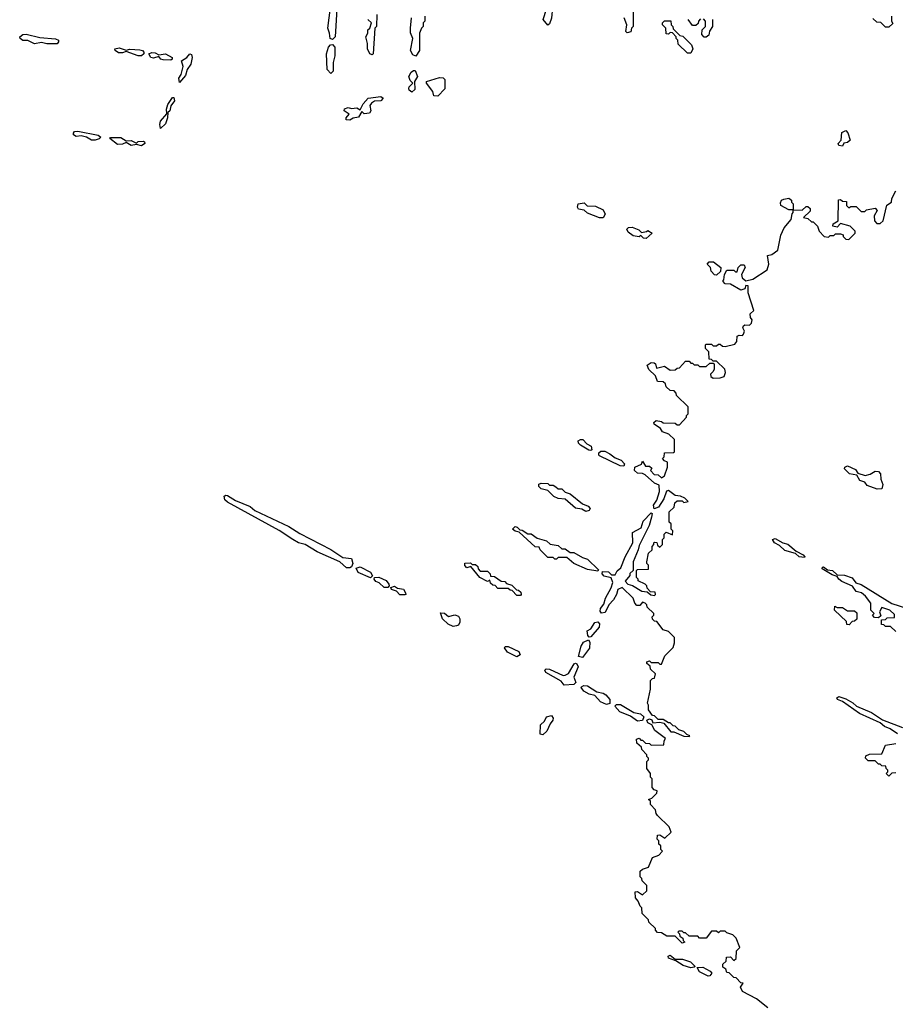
# Model space of a CAD drawing. Extents: x 2737310 to 2869991, y 870230 to 1012730.
# Tile 430 of 479: x 2816298 to 2821382, y 920455 to 926174. Entities that reach past the tile are written whole.
import ezdxf

# ---------------------------------------------------------------- set-up
doc = ezdxf.new("R2010")
doc.units = 0

msp = doc.modelspace()

# ---------------------------------------------------------------- linework, layer by layer
at = {"layer": '0CON02XD'}
for points in [[(2818115, 926060), (2818100, 926065), (2818097.5, 926095), (2818086.7, 926125), (2818102.5, 926245), (2818115, 926260), (2818140, 926235), (2818130, 926075), (2818115, 926060)], [(2819365, 926142.5), (2819337.5, 926175), (2819357.5, 926235), (2819385, 926270), (2819392.5, 926245), (2819386.1, 926183.9), (2819375, 926150), (2819365, 926142.5)], [(2819860, 926235), (2819860, 926135), (2819850, 926125), (2819846.7, 926103.3), (2819825, 926097.5), (2819817.5, 926105), (2819822.5, 926145), (2819807.5, 926185)], [(2818372.5, 926205), (2818370, 926135), (2818360, 926125), (2818350, 925975), (2818345, 925970), (2818330, 925975), (2818317.5, 926005), (2818317.5, 926035), (2818307.5, 926075), (2818320, 926095), (2818320, 926115), (2818330, 926125), (2818340, 926155), (2818320, 926175)], [(2818650, 926195), (2818650, 926165), (2818640, 926155), (2818640, 926135), (2818630, 926125), (2818620, 926095), (2818620, 925995), (2818598.3, 925961.7), (2818580.7, 925970.7), (2818567.5, 925995), (2818580, 926065), (2818567, 926097), (2818566.7, 926125), (2818572.5, 926185)], [(2820195, 925980), (2820175, 925980), (2820121.7, 926031.7), (2820120, 926055), (2820110, 926065), (2820110, 926075), (2820088.3, 926098.3), (2820075, 926100), (2820065, 926090), (2820051.7, 926091.7), (2820050, 926125), (2820030, 926145), (2820030, 926155), (2820041.7, 926168.3), (2820078.3, 926168.3), (2820080, 926145), (2820090, 926135), (2820091.7, 926121.7), (2820131.7, 926081.7), (2820148.3, 926078.3), (2820198.3, 926028.3), (2820207.5, 926005), (2820195, 925980)], [(2820251.7, 926178.3), (2820240, 926165), (2820238.3, 926151.7), (2820225, 926140), (2820205, 926140), (2820180, 926175)], [(2820285, 926072.5), (2820273, 926073), (2820258.3, 926088.3), (2820260, 926115), (2820280, 926135), (2820280, 926165), (2820268.3, 926178.3)], [(2820320, 926175), (2820320, 926135), (2820302.5, 926107.5), (2820300, 926085), (2820285, 926072.5)], [(2821360, 926195), (2821360, 926165), (2821368.3, 926151.7), (2821345, 926130), (2821325, 926130), (2821298.3, 926158.3), (2821275, 926160), (2821251.7, 926181.7)], [(2816515, 926033.8), (2816455, 926034), (2816425, 926041.2), (2816383.9, 926033.9), (2816345, 926052.5), (2816315, 926053.3), (2816300, 926065), (2816297.5, 926075), (2816315, 926087.5), (2816335, 926090), (2816415, 926070), (2816505, 926063.3), (2816522.5, 926055), (2816523.3, 926045), (2816515, 926033.8)], [(2817005, 925964), (2816985, 925964), (2816915, 925990), (2816895, 925982), (2816871.7, 925981.7), (2816852.5, 925995), (2816850, 926005), (2816875, 926010), (2816915, 925997.5), (2816936.4, 926003.6), (2816995, 926000), (2817010, 925995), (2817017.5, 925985), (2817017.5, 925975), (2817005, 925964)], [(2818105, 925862.5), (2818082.5, 925885), (2818080, 925975), (2818090, 926015), (2818101.7, 926028.3), (2818115, 926030), (2818127.5, 926015), (2818126.7, 925965), (2818117.5, 925925), (2818117.5, 925875), (2818105, 925862.5)], [(2817175, 925940), (2817130.3, 925940.3), (2817117.5, 925945), (2817105, 925960), (2817075, 925951.2), (2817060, 925955), (2817047.5, 925975), (2817065, 925983.8), (2817085, 925981.2), (2817105, 925970), (2817145, 925976.7), (2817182.5, 925955), (2817182.5, 925945), (2817175, 925940)], [(2817225, 925810), (2817220.8, 925835), (2817234.4, 925855.6), (2817247.5, 925902.5), (2817237.5, 925935), (2817267.5, 925955), (2817286.4, 925976.4), (2817295, 925972.5), (2817300, 925955), (2817290.6, 925915), (2817270, 925885), (2817260.9, 925849.1), (2817225, 925810)], [(2818575, 925753.3), (2818560, 925765), (2818557.5, 925775), (2818560, 925785), (2818580, 925805), (2818565, 925820), (2818557.5, 925845), (2818570.7, 925869.3), (2818585, 925880), (2818595, 925880), (2818607.5, 925845), (2818590, 925815), (2818591.7, 925768.3), (2818575, 925753.3)], [(2818725, 925730), (2818701.7, 925731.7), (2818697, 925757), (2818660, 925805), (2818660, 925815), (2818735, 925837.5), (2818757, 925837), (2818766.7, 925826.7), (2818767, 925773), (2818725, 925730)], [(2817115, 925542.5), (2817110.8, 925565), (2817115.8, 925585), (2817152.5, 925627.5), (2817150, 925655), (2817158.3, 925681.7), (2817185, 925722.5), (2817191.7, 925721.7), (2817197, 925703), (2817176, 925674), (2817168.8, 925645), (2817157.5, 925635), (2817156, 925605), (2817145, 925570), (2817115, 925542.5)], [(2818215, 925590), (2818193, 925593), (2818192.5, 925605), (2818210, 925625), (2818182.5, 925645), (2818183.8, 925656.2), (2818205, 925663.3), (2818225, 925657.5), (2818255, 925662.5), (2818275, 925650), (2818292.5, 925685), (2818321.7, 925718.3), (2818395, 925727.5), (2818407.5, 925717.5), (2818395, 925703.8), (2818358.3, 925701.7), (2818340, 925690), (2818331.2, 925675), (2818336, 925645), (2818328.8, 925631.2), (2818297.5, 925627.5), (2818285, 925640), (2818265, 925607.5), (2818235, 925602.5), (2818215, 925590)], [(2816735, 925473.8), (2816714, 925474), (2816685, 925492.5), (2816655, 925500), (2816625, 925496.2), (2816610, 925505), (2816610, 925515), (2816616.2, 925523.8), (2816635, 925526.2), (2816753.9, 925503.9), (2816768.3, 925491.7), (2816758.3, 925481.7), (2816735, 925473.8)], [(2817005, 925442), (2816975, 925450), (2816945, 925442.5), (2816915, 925460), (2816895, 925451.2), (2816865, 925450), (2816820, 925485), (2816825, 925490), (2816885, 925489.2), (2816915, 925470), (2816945, 925473.3), (2816975, 925457.5), (2816985, 925466.2), (2817015, 925468.8), (2817022.5, 925465), (2817023.3, 925455), (2817005, 925442)], [(2821075, 925440), (2821055, 925442.5), (2821050, 925455), (2821067.5, 925475), (2821071.7, 925518.3), (2821095, 925530), (2821107, 925517), (2821120, 925475), (2821105, 925460), (2821083.3, 925456.7), (2821075, 925440)], [(2820395, 920880), (2820365, 920880), (2820355, 920870), (2820345, 920880), (2820315, 920880), (2820285, 920840), (2820245, 920840), (2820235, 920850), (2820185, 920850), (2820165, 920870), (2820155, 920870), (2820145, 920880), (2820125, 920880), (2820120, 920875), (2820130, 920865), (2820131.7, 920851.7), (2820148.3, 920838.3), (2820150, 920825), (2820160, 920815), (2820145, 920810), (2820105, 920850), (2820055, 920850), (2820025, 920870), (2820001.7, 920871.7), (2819990, 920885), (2819990, 920895), (2819951.7, 920931.7), (2819950, 920945), (2819911.7, 920981.7), (2819910, 921015), (2819900, 921025), (2819890, 921055), (2819873, 921073), (2819871.7, 921108.3), (2819885, 921110), (2819915, 921090), (2819940, 921115), (2819940, 921145), (2819911.7, 921171.7), (2819910, 921185), (2819900, 921195), (2819901.7, 921228.3), (2819915, 921240), (2819948.3, 921251.7), (2819971.7, 921308.3), (2820008.3, 921321.7), (2820030, 921345), (2820020, 921355), (2820020, 921375), (2820010, 921385), (2820010, 921405), (2820000, 921415), (2820001.7, 921438.3), (2820015, 921440), (2820045, 921420), (2820080, 921455), (2820070, 921485), (2820001.7, 921551.7), (2819993, 921563), (2819990, 921585), (2819960, 921615), (2819960, 921635), (2819950, 921645), (2819968.3, 921651.7), (2819998.3, 921681.7), (2820000, 921695), (2819981.7, 921701.7), (2819970, 921715), (2819970, 921765), (2819960, 921775), (2819960, 921795), (2819940, 921825), (2819940, 921865), (2819950, 921875), (2819950, 921885), (2819940, 921895), (2819940, 921905), (2819910, 921935), (2819908.3, 921948.3), (2819881.7, 921971.7), (2819880, 921995), (2819895, 922000), (2819905, 921990), (2819915, 921990), (2819931.7, 921971.7), (2819955, 921970), (2819965, 921960), (2820038.3, 921961.7), (2820040, 921985), (2820048.3, 921998.3), (2819986, 922046), (2819968.3, 922078.3), (2819945, 922090), (2819940, 922105), (2819955, 922112.5), (2819968.3, 922108.3), (2819975, 922090), (2820015, 922093.3), (2820038.3, 922088.3), (2820078.3, 922038.3), (2820097, 922037), (2820155, 922013.3), (2820185, 922010), (2820190, 922015), (2820171.7, 922021.7), (2820155, 922040), (2820125, 922050), (2820105, 922070), (2820091.7, 922071.7), (2820075, 922090), (2820065, 922090), (2820035, 922110), (2820005, 922110), (2819985, 922130), (2819971.7, 922131.7), (2819950, 922165), (2819948.3, 922191.7), (2819942.5, 922205), (2819960, 922285), (2819960, 922335), (2819971.7, 922348.3), (2819985, 922350), (2819990, 922375), (2819961.7, 922401.7), (2819958.3, 922418.3), (2819940, 922435), (2819940, 922445), (2819955, 922450), (2819965, 922440), (2820005, 922440), (2820015, 922430), (2820025, 922430), (2820045, 922480), (2820091.7, 922528.3), (2820100, 922555), (2820100, 922585), (2820065, 922620), (2820035, 922630), (2819998.3, 922678.3), (2819985, 922680), (2819971.7, 922691.7), (2819970, 922705), (2819980, 922715), (2819980, 922725), (2819941.7, 922761.7), (2819940, 922775), (2819930, 922785), (2819915, 922790), (2819898.3, 922771.7), (2819881.7, 922771.7), (2819870, 922785), (2819860, 922815), (2819796.4, 922876.4), (2819772, 922865), (2819764, 922836), (2819746, 922804), (2819718.8, 922775), (2819698.3, 922731.7), (2819676.2, 922726.2), (2819668.3, 922738.3), (2819670.8, 922755), (2819690, 922780), (2819699.2, 922815), (2819732, 922875), (2819741.2, 922905), (2819733, 922933), (2819691.7, 922941.7), (2819680, 922955), (2819681.7, 922968.3), (2819717, 922967), (2819735, 922950), (2819755, 922950), (2819767, 922973), (2819789.3, 922990.7), (2819813.8, 923055), (2819858.8, 923135), (2819856.7, 923195), (2819907.5, 923222.5), (2819918.6, 923261.4), (2819965, 923310), (2819970, 923305), (2819967.5, 923285), (2819953.9, 923236.1), (2819895, 923120), (2819890, 923095), (2819860, 923025), (2819860, 922975), (2819841.7, 922958.3), (2819840, 922945), (2819813, 922913), (2819830, 922895), (2819857, 922887), (2819910, 922855), (2819941.7, 922851.7), (2819963.3, 922833.3), (2819985, 922830), (2819990, 922835), (2819988.3, 922848.3), (2819961.7, 922851.7), (2819941.7, 922871.7), (2819940, 922885), (2819930, 922895), (2819890, 922915), (2819890, 922925), (2819880, 922935), (2819880, 922975), (2819885, 922980), (2819948.3, 922981.7), (2819950, 923005), (2819940, 923015), (2819940, 923025), (2819950, 923075), (2819970, 923095), (2819970, 923115), (2819980, 923125), (2819980, 923135), (2819985, 923140), (2819998.3, 923138.3), (2820001.7, 923121.7), (2820015, 923110), (2820030, 923125), (2820030, 923155), (2820040, 923165), (2820040, 923185), (2820051.7, 923198.3), (2820088.3, 923181.7), (2820090, 923205), (2820080, 923215), (2820080, 923245), (2820070, 923255), (2820070, 923315), (2820098.3, 923341.7), (2820101.7, 923368.3), (2820115, 923380), (2820145, 923380), (2820155, 923370), (2820180, 923375), (2820160, 923395), (2820135, 923407.5), (2820105, 923410), (2820065, 923440), (2820053.3, 923435), (2820038.8, 923391.2), (2820006.4, 923343.6), (2819982.5, 923332.5), (2819977.5, 923355), (2819997, 923383), (2820013, 923433), (2820010.7, 923470.7), (2819985, 923482.5), (2819930, 923530), (2819915, 923537.5), (2819885, 923540), (2819867.5, 923555), (2819870, 923575), (2819908.3, 923591.7), (2819915, 923610), (2819931.7, 923581.7), (2819955, 923580), (2819968.3, 923568.3), (2819960, 923555), (2819981.7, 923531.7), (2820005, 923530), (2820025, 923512.5), (2820042.5, 923525), (2820060, 923575), (2820060, 923605), (2820041.7, 923611.7), (2820030, 923625), (2820040, 923635), (2820041.7, 923658.3), (2820095, 923660), (2820100, 923665), (2820100, 923735), (2820067, 923767), (2820030.7, 923780.7), (2820019.3, 923799.3), (2819982.5, 923825), (2819980, 923835), (2819993.3, 923846.7), (2820025, 923840), (2820035, 923832.5), (2820105, 923830), (2820115, 923820), (2820128.3, 923821.7), (2820170, 923865), (2820170, 923875), (2820180, 923885), (2820180, 923925), (2820111.7, 923991.7), (2820110, 924005), (2820098.3, 924018.3), (2820075, 924020), (2820051.7, 924041.7), (2820048.3, 924058.3), (2820035, 924070), (2820001.7, 924071.7), (2819990, 924105), (2819951.7, 924141.7), (2819941.7, 924168.3), (2819965, 924182.5), (2819981.7, 924181.7), (2819990, 924175), (2819995, 924150), (2820041.7, 924161.7), (2820075, 924137.5), (2820105, 924140), (2820115, 924150), (2820128.3, 924151.7), (2820165, 924190), (2820185, 924190), (2820195, 924180), (2820205, 924180), (2820215, 924170), (2820235, 924170), (2820245, 924160), (2820285, 924160), (2820305, 924180), (2820325, 924180), (2820330, 924175), (2820330, 924145), (2820325, 924130), (2820310, 924115), (2820311.7, 924101.7), (2820325, 924092.5), (2820366.1, 924093.9), (2820387.7, 924102.3), (2820396.7, 924125), (2820392.5, 924145), (2820345, 924190), (2820325, 924190), (2820315, 924200), (2820301.7, 924201.7), (2820300, 924245), (2820280, 924265), (2820280, 924285), (2820285, 924290), (2820315, 924290), (2820325, 924280), (2820345, 924280), (2820355, 924290), (2820365, 924290), (2820378.3, 924278.3), (2820395, 924276.7), (2820450.7, 924289.3), (2820462.5, 924305), (2820463.8, 924336.2), (2820475, 924342.5), (2820495, 924340), (2820501.7, 924348.3), (2820507.5, 924365), (2820497.5, 924385), (2820500, 924395), (2820508.3, 924401.7), (2820535, 924400), (2820548.3, 924411.7), (2820551.7, 924431.7), (2820542.5, 924445), (2820540, 924465), (2820560, 924485), (2820528.3, 924588.3), (2820527.5, 924627.5), (2820515, 924630), (2820508.3, 924611.7), (2820485, 924602.5), (2820425, 924637.5), (2820395, 924640), (2820380, 924655), (2820387.5, 924662.5), (2820390, 924695), (2820405, 924720), (2820445, 924720), (2820455, 924710), (2820465, 924710), (2820470, 924735), (2820485, 924750), (2820505, 924750), (2820510, 924735), (2820490, 924695), (2820492.5, 924675), (2820515, 924657.5), (2820555, 924667.5), (2820638.3, 924721.7), (2820647.5, 924755), (2820640, 924805), (2820665, 924810), (2820700, 924835), (2820718.3, 924921.7), (2820737.5, 924965), (2820777, 925013), (2820783, 925047), (2820790, 925055), (2820790, 925070), (2820765, 925070), (2820717.5, 925095), (2820715, 925110), (2820722.5, 925125), (2820735, 925132.5), (2820765, 925137.5), (2820780, 925125), (2820780, 925115), (2820790, 925105), (2820790, 925070), (2820841.7, 925068.3), (2820865, 925090), (2820875, 925090), (2820888.3, 925078.3), (2820888.3, 925061.7), (2820850, 925025), (2820875, 925020), (2820895, 925000), (2820905, 925000), (2820930, 924975), (2820940, 924945), (2820970, 924915), (2820995, 924910), (2821005, 924920), (2821025, 924920), (2821035, 924930), (2821065, 924930), (2821080, 924925), (2821080, 924915), (2821095, 924900), (2821111.7, 924898.3), (2821150, 924935), (2821150, 924945), (2821120, 924975), (2821065, 924990), (2821045, 924970), (2821020, 924975), (2821021.7, 924988.3), (2821050, 925005), (2821051.7, 925128.3), (2821065, 925130), (2821075, 925120), (2821098.3, 925118.3), (2821100, 925095), (2821111.7, 925081.7), (2821125, 925090), (2821155, 925090), (2821185, 925060), (2821205, 925060), (2821215, 925070), (2821265, 925080), (2821277.5, 925065), (2821260, 925035), (2821262.5, 925005), (2821275, 924990), (2821295, 924990), (2821312.5, 925005), (2821333, 925097), (2821360, 925115), (2821362.5, 925135), (2821385, 925180)], [(2819685, 925023.8), (2819664.2, 925024.2), (2819595, 925050), (2819575, 925067.5), (2819543, 925073), (2819537.5, 925085), (2819540, 925105), (2819575, 925110), (2819593.8, 925093.8), (2819641.7, 925091.7), (2819685, 925070), (2819696.7, 925045), (2819685, 925023.8)], [(2819935, 924902.5), (2819920, 924905), (2819905, 924920), (2819895, 924912.5), (2819859.3, 924919.3), (2819830.7, 924940.7), (2819823, 924957), (2819833, 924967), (2819855, 924970), (2819893.6, 924953.6), (2819908.3, 924938.3), (2819937, 924943), (2819945, 924950), (2819970, 924935), (2819935, 924902.5)], [(2820345, 924690), (2820331.7, 924691.7), (2820313, 924713), (2820310, 924735), (2820290, 924755), (2820301.7, 924768.3), (2820327, 924767), (2820370, 924735), (2820368.3, 924711.7), (2820345, 924690)], [(2819615, 923672.5), (2819603, 923673), (2819553.6, 923703.6), (2819542.5, 923715), (2819541.2, 923728.8), (2819553.6, 923736.4), (2819567.5, 923735), (2819590.7, 923710.7), (2819616.4, 923696.4), (2819620, 923675), (2819615, 923672.5)], [(2819805, 923580), (2819785, 923582.5), (2819665, 923640), (2819660, 923645), (2819661.7, 923658.3), (2819673, 923667), (2819695, 923667.5), (2819725, 923652.5), (2819755, 923630), (2819790, 923615), (2819810, 923595), (2819805, 923580)], [(2821277, 923447), (2821219.3, 923469.3), (2821205, 923487.5), (2821177, 923497), (2821158.3, 923528.3), (2821117, 923537), (2821087.5, 923565), (2821090, 923575), (2821105, 923582.5), (2821150.7, 923560.7), (2821165, 923540), (2821207, 923527), (2821235.8, 923534.2), (2821265, 923552.5), (2821285, 923550), (2821297, 923537), (2821297.5, 923505), (2821310, 923475), (2821305, 923450), (2821277, 923447)], [(2819585, 923317.5), (2819561.7, 923331.7), (2819525, 923337.5), (2819465, 923390), (2819425, 923392.5), (2819400, 923405), (2819365, 923440), (2819325, 923450), (2819313, 923463), (2819313, 923477), (2819325, 923482.5), (2819365, 923480), (2819375, 923470), (2819395, 923470), (2819411.7, 923461.7), (2819425, 923450), (2819445, 923450), (2819465, 923430), (2819495, 923420), (2819565, 923362.5), (2819599.3, 923349.3), (2819610, 923335), (2819605, 923322.5), (2819585, 923317.5)], [(2818215, 922990), (2818195, 922990), (2818155.9, 923025.9), (2818024.1, 923084.1), (2817955, 923126.2), (2817916.1, 923136.1), (2817883.9, 923153.9), (2817805, 923206.2), (2817505, 923371.2), (2817488.8, 923385), (2817484.1, 923405.9), (2817495, 923413.3), (2817505, 923410), (2817551.4, 923381.4), (2817635.7, 923345.7), (2817664, 923324), (2817859.7, 923229.7), (2817925, 923188.8), (2818105, 923096.7), (2818175, 923050), (2818223.8, 923043.8), (2818232, 923015), (2818224.2, 922995.8), (2818215, 922990)], [(2819655, 922970), (2819595, 922980), (2819516.4, 923016.4), (2819475, 923050), (2819425, 923050), (2819415, 923040), (2819405, 923040), (2819395, 923050), (2819365, 923050), (2819320, 923095), (2819315, 923110), (2819291.7, 923111.7), (2819198.3, 923198.3), (2819175, 923202.5), (2819160, 923215), (2819175, 923230), (2819187, 923227), (2819201.7, 923211.7), (2819215, 923210), (2819248.3, 923188.3), (2819267, 923187), (2819303, 923163), (2819357, 923147), (2819378.3, 923128.3), (2819425, 923120), (2819445, 923100), (2819465, 923100), (2819495, 923080), (2819515, 923080), (2819565, 923050), (2819595, 923040), (2819658.3, 922978.3), (2819655, 922970)], [(2820855, 923050), (2820825, 923053.3), (2820803, 923073), (2820740.3, 923090.3), (2820710.7, 923120.7), (2820680, 923135), (2820670, 923155), (2820685, 923160), (2820730, 923135), (2820757.7, 923127.7), (2820806.4, 923086.4), (2820847.5, 923065), (2820857.5, 923055), (2820855, 923050)], [(2819205, 922830), (2819185, 922830), (2819158.3, 922858.3), (2819145, 922860), (2819135, 922870), (2819075, 922870), (2819058.3, 922888.3), (2819045, 922890), (2819031.7, 922901.7), (2819028.3, 922918.3), (2819015, 922910), (2818970, 922935), (2818918.3, 922998.3), (2818895, 922990), (2818883, 923003), (2818883, 923017), (2818915, 923020), (2818925, 923010), (2818945, 923010), (2818958.3, 922998.3), (2818960, 922985), (2818971.7, 922971.7), (2819015, 922970), (2819030, 922955), (2819031.7, 922941.7), (2819055, 922940), (2819093, 922913), (2819115, 922910), (2819125, 922900), (2819155, 922890), (2819181.7, 922861.7), (2819195, 922860), (2819208.3, 922848.3), (2819210, 922835), (2819205, 922830)], [(2818335, 922932.5), (2818263.3, 922963.3), (2818251.2, 922988.8), (2818275, 922996.2), (2818335.6, 922965.6), (2818347, 922943), (2818335, 922932.5)], [(2821385, 922620), (2821355, 922650), (2821325, 922650), (2821315, 922660), (2821301.7, 922661.7), (2821301.7, 922688.3), (2821325, 922690), (2821335, 922700), (2821378.3, 922701.7), (2821378.3, 922718.3), (2821350, 922745), (2821305, 922760), (2821290, 922735), (2821298.3, 922711.7), (2821285, 922700), (2821261.7, 922701.7), (2821250, 922715), (2821260, 922725), (2821240, 922745), (2821240, 922785), (2821210, 922825), (2821186, 922846), (2821155, 922852.5), (2821133, 922883), (2821071.7, 922911.7), (2821054, 922924), (2821045, 922940), (2821015, 922950), (2820957.5, 922985), (2820960, 922995), (2820965.8, 922995.8), (2820988.3, 922978.3), (2821017.5, 922975), (2821045, 922950), (2821088.3, 922948.3), (2821131.7, 922931.7), (2821153.3, 922903.3), (2821185, 922893.8), (2821362.3, 922782.3), (2821454, 922754)], [(2818415, 922876.2), (2818385, 922902.5), (2818365, 922910), (2818356.2, 922925), (2818357.5, 922935), (2818383.6, 922936.4), (2818425.8, 922915.8), (2818441.2, 922895), (2818443.3, 922885), (2818435, 922876.7), (2818415, 922876.2)], [(2818505, 922832.5), (2818485, 922853.8), (2818456.7, 922865), (2818453, 922877), (2818475, 922883.3), (2818491.2, 922871.2), (2818525.7, 922865.7), (2818538.8, 922845), (2818540, 922835), (2818535, 922833.3), (2818505, 922832.5)], [(2821115, 922660), (2821101.7, 922661.7), (2821098.3, 922678.3), (2821030, 922745), (2821031.7, 922768.3), (2821045, 922760), (2821075, 922760), (2821105, 922740), (2821145, 922740), (2821158.3, 922728.3), (2821158.3, 922691.7), (2821145, 922680), (2821131.7, 922678.3), (2821115, 922660)], [(2818815, 922650), (2818785, 922662.5), (2818753.3, 922695), (2818741.7, 922728.3), (2818765, 922727.5), (2818787, 922707), (2818825, 922716.7), (2818845, 922710), (2818853.8, 922695), (2818853.8, 922675), (2818845, 922657.5), (2818835, 922653.3), (2818815, 922650)], [(2819605, 922587.5), (2819597.7, 922597.7), (2819593.3, 922625), (2819613.9, 922636.1), (2819637.7, 922672.3), (2819655, 922676.2), (2819663.8, 922665), (2819662, 922645), (2819615, 922590), (2819605, 922587.5)], [(2819565, 922468.8), (2819543.3, 922475), (2819557.5, 922535), (2819571.1, 922558.9), (2819601.7, 922571.7), (2819608, 922558), (2819607.3, 922522.7), (2819565, 922468.8)], [(2819185, 922473.8), (2819130.9, 922500.9), (2819113.3, 922525), (2819116.7, 922533.3), (2819135, 922533.8), (2819196.7, 922505), (2819203.3, 922485), (2819185, 922473.8)], [(2819458.8, 922308.8), (2819442.3, 922332.3), (2819352.7, 922382.7), (2819346.7, 922395), (2819355, 922403.3), (2819375, 922402), (2819454.2, 922364.2), (2819465, 922366), (2819485, 922376.7), (2819518.3, 922431.7), (2819525, 922436.7), (2819533.6, 922433.6), (2819540, 922415), (2819516, 922355), (2819526.7, 922323.3), (2819515, 922312), (2819458.8, 922308.8)], [(2819705, 922196), (2819671.1, 922211.1), (2819638.3, 922248.3), (2819605, 922255.8), (2819574.4, 922274.4), (2819557.5, 922295), (2819560, 922300), (2819574, 922306), (2819595, 922304.2), (2819649.3, 922269.3), (2819685, 922262), (2819702.2, 922252.2), (2819724.2, 922225), (2819725, 922202.5), (2819705, 922196)], [(2821395.9, 922025.9), (2821352.5, 922055), (2821319.5, 922069.5), (2821295, 922090), (2821175, 922143.3), (2821075, 922213.3), (2821047.5, 922225), (2821042.5, 922235), (2821055, 922242.5), (2821095, 922230), (2821136.1, 922206.1), (2821156.4, 922186.4), (2821245, 922150), (2821308.3, 922108.3), (2821425, 922063.3)], [(2819885, 922098.8), (2819845, 922128.8), (2819782.9, 922152.9), (2819753, 922187), (2819763.9, 922196.1), (2819785.7, 922195.7), (2819865, 922150), (2819902, 922142), (2819922.5, 922125), (2819915, 922103.3), (2819885, 922098.8)], [(2819335, 922021.2), (2819320, 922025), (2819322.5, 922077.5), (2819345, 922100), (2819357.5, 922125), (2819385, 922133.3), (2819396.4, 922116.4), (2819393.3, 922105), (2819377.5, 922085), (2819358.3, 922041.7), (2819335, 922021.2)], [(2821385, 921800), (2821361.7, 921798.3), (2821345, 921780), (2821330, 921795), (2821340, 921805), (2821340, 921815), (2821330, 921825), (2821328.3, 921838.3), (2821305, 921840), (2821295, 921850), (2821285, 921850), (2821265, 921870), (2821225, 921870), (2821210, 921885), (2821211.7, 921898.3), (2821233, 921907), (2821305, 921910), (2821325, 921960), (2821385, 921970)], [(2820642.5, 920435), (2820577, 920487), (2820495, 920530), (2820483.3, 920555), (2820498.3, 920578.3), (2820485, 920580), (2820458.3, 920608.3), (2820445, 920610), (2820418.3, 920638.3), (2820405, 920640), (2820398.3, 920658.3), (2820381.7, 920671.7), (2820381.7, 920688.3), (2820400, 920705), (2820401.7, 920728.3), (2820425, 920730), (2820445, 920710), (2820458.3, 920721.7), (2820460, 920765), (2820480, 920785), (2820458.3, 920838.3), (2820438.3, 920858.3), (2820405, 920870), (2820395, 920880)], [(2820195, 920667.5), (2820150.5, 920680.5), (2820108.3, 920708.3), (2820065, 920723.3), (2820062.5, 920735), (2820075, 920740), (2820105, 920717.5), (2820146.4, 920716.4), (2820192.5, 920702.5), (2820220, 920675), (2820215, 920670), (2820195, 920667.5)], [(2820295, 920618.8), (2820245, 920643.8), (2820231.7, 920668.3), (2820265, 920670), (2820307, 920647), (2820317.5, 920635), (2820305, 920620), (2820295, 920618.8)]]:
    msp.add_lwpolyline(points, dxfattribs=at)

doc.saveas('drawing.dxf')
